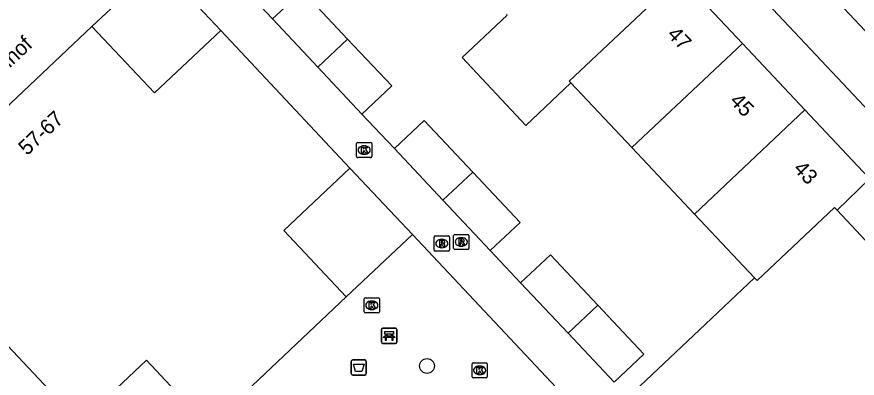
# Model space of a CAD drawing. Extents: x 162542 to 163144, y 380786 to 381511.
# Drawn here: x 162868.4 to 162923.8, y 381201.7 to 381225.5 of the extents above; entities that cross this region are included whole.
import ezdxf

# ---------------------------------------------------------------- set-up
doc = ezdxf.new("R2010")
doc.units = 0
for name, color, linetype in [('IMGEO_Afvalbak', 7, 'Continuous'), ('IMGEO_Bank', 7, 'Continuous'), ('IMGEO_Boom', 7, 'Continuous'), ('IMGEO_Kolk', 7, 'Continuous'), ('IMGEO_Openbare_ruimte_label', 7, 'Continuous'), ('IMGEO_Pand', 7, 'Continuous'), ('IMGEO_Pand_nummerreeks', 7, 'Continuous'), ('IMGEO_Rijbaan_lokaal_open', 7, 'Continuous'), ('IMGEO_Rioolput', 7, 'Continuous'), ('IMGEO_Voetpad_open', 7, 'Continuous')]:
    doc.layers.add(name, color=color, linetype=linetype)

msp = doc.modelspace()

# ---------------------------------------------------------------- linework, layer by layer
at = {"layer": 'IMGEO_Afvalbak'}
for p, q in [((162890.446, 381202.027), (162890.446, 381202.827)), ((162890.446, 381202.827), (162890.446, 381202.027)), ((162890.546, 381202.927), (162891.336, 381202.927)), ((162891.336, 381202.927), (162890.546, 381202.927)), ((162891.436, 381202.827), (162891.436, 381202.027)), ((162891.436, 381202.027), (162891.436, 381202.827)), ((162891.336, 381201.927), (162890.546, 381201.927)), ((162890.546, 381201.927), (162891.336, 381201.927))]:
    msp.add_line(p, q, dxfattribs=at)
msp.add_lwpolyline([(162890.589, 381202.641), (162891.293, 381202.641), (162891.144, 381202.171), (162890.738, 381202.171), (162890.589, 381202.641)], dxfattribs=at)
for centre, start, end in [((162890.546, 381202.827), 90, 180), ((162890.546, 381202.827), 90, 180), ((162891.336, 381202.827), 0, 90), ((162891.336, 381202.827), 360, 90), ((162890.546, 381202.027), 180, 270), ((162890.546, 381202.027), 180, 270), ((162891.336, 381202.027), 270, 0), ((162891.336, 381202.027), 270, 0)]:
    msp.add_arc(centre, 0.1, start, end, dxfattribs=at)
at = {"layer": 'IMGEO_Bank'}
for p, q in [((162892.449, 381204.089), (162892.449, 381204.93)), ((162892.449, 381204.93), (162892.449, 381204.089)), ((162892.524, 381205.014), (162893.365, 381205.014)), ((162893.365, 381205.014), (162892.524, 381205.014)), ((162893.449, 381204.939), (162893.449, 381204.098)), ((162893.449, 381204.098), (162893.449, 381204.939)), ((162893.146, 381204.412), (162892.753, 381204.412)), ((162892.758, 381204.52), (162892.758, 381204.626)), ((162892.802, 381204.626), (162892.802, 381204.52)), ((162893.09, 381204.632), (162892.808, 381204.632)), ((162892.808, 381204.514), (162893.09, 381204.514)), ((162893.096, 381204.52), (162893.096, 381204.626)), ((162893.14, 381204.626), (162893.14, 381204.52)), ((162893.374, 381204.014), (162892.533, 381204.014)), ((162892.533, 381204.014), (162893.374, 381204.014))]:
    msp.add_line(p, q, dxfattribs=at)
for points in [[(162892.752, 381204.632), (162892.666, 381204.632), (162892.666, 381204.793), (162893.229, 381204.793), (162893.229, 381204.632), (162893.146, 381204.632)], [(162892.696, 381204.412), (162892.554, 381204.412), (162892.666, 381204.514), (162892.752, 381204.514)], [(162892.746, 381204.405), (162892.746, 381204.198), (162892.703, 381204.198), (162892.703, 381204.405)], [(162893.146, 381204.514), (162893.229, 381204.514), (162893.341, 381204.412), (162893.202, 381204.412)], [(162893.196, 381204.405), (162893.196, 381204.198), (162893.152, 381204.198), (162893.152, 381204.405)]]:
    msp.add_lwpolyline(points, dxfattribs=at)
for centre, radius, start, end in [((162892.527, 381204.936), 0.0779, 92.4484, 184.2845), ((162892.527, 381204.936), 0.0779, 92.4484, 184.2845), ((162893.371, 381204.936), 0.0779, 2.4484, 94.2845), ((162893.371, 381204.936), 0.0779, 2.4484, 94.2845), ((162892.696, 381204.405), 0.00671, 2.8957, 87.1043), ((162892.753, 381204.405), 0.00671, 92.8957, 177.1043), ((162892.751, 381204.625), 0.00671, 2.8957, 87.1043), ((162892.751, 381204.521), 0.00671, 272.8957, 357.1043), ((162892.808, 381204.625), 0.00671, 92.8957, 177.1043), ((162892.808, 381204.521), 0.00671, 182.8957, 267.1043), ((162893.09, 381204.625), 0.00671, 2.8957, 87.1043), ((162893.09, 381204.521), 0.00671, 272.8957, 357.1043), ((162893.147, 381204.625), 0.00671, 92.8957, 177.1043), ((162893.147, 381204.521), 0.00671, 182.8957, 267.1043), ((162893.145, 381204.405), 0.00671, 2.8957, 87.1043), ((162893.202, 381204.405), 0.00671, 92.8957, 177.1043), ((162892.527, 381204.092), 0.0779, 182.4484, 274.2845), ((162892.527, 381204.092), 0.0779, 182.4484, 274.2845), ((162893.371, 381204.092), 0.0779, 272.4484, 4.2845), ((162893.371, 381204.092), 0.0779, 272.4484, 4.2845)]:
    msp.add_arc(centre, radius, start, end, dxfattribs=at)
at = {"layer": 'IMGEO_Boom'}
msp.add_circle((162895.449, 381202.527), 0.489, dxfattribs=at)
at = {"layer": 'IMGEO_Kolk'}
for p, q in [((162890.801, 381216.326), (162890.801, 381217.178)), ((162890.876, 381217.252), (162891.728, 381217.252)), ((162891.289, 381217.032), (162891.314, 381217.032)), ((162891.802, 381217.178), (162891.802, 381216.326)), ((162891.312, 381216.472), (162891.287, 381216.472)), ((162891.728, 381216.252), (162890.876, 381216.252)), ((162891.378, 381207.025), (162892.23, 381207.025)), ((162891.303, 381206.099), (162891.303, 381206.951)), ((162891.791, 381206.805), (162891.816, 381206.805)), ((162892.304, 381206.951), (162892.304, 381206.099)), ((162892.23, 381206.025), (162891.378, 381206.025)), ((162891.814, 381206.245), (162891.789, 381206.245)), ((162898.419, 381201.815), (162898.419, 381202.667)), ((162898.494, 381202.741), (162899.346, 381202.741)), ((162899.42, 381202.667), (162899.42, 381201.815)), ((162898.907, 381202.521), (162898.932, 381202.521)), ((162899.346, 381201.741), (162898.494, 381201.741)), ((162898.93, 381201.961), (162898.905, 381201.961))]:
    msp.add_line(p, q, dxfattribs=at)
for points in [[(162890.801, 381216.326), (162890.801, 381217.178)], [(162890.876, 381217.252), (162891.728, 381217.252)], [(162891.122, 381216.952), (162891.245, 381216.952), (162891.245, 381216.801), (162891.375, 381216.952), (162891.539, 381216.952), (162891.393, 381216.801), (162891.546, 381216.552), (162891.394, 381216.552), (162891.309, 381216.716), (162891.245, 381216.649), (162891.245, 381216.552), (162891.122, 381216.552), (162891.122, 381216.952)], [(162891.802, 381217.178), (162891.802, 381216.326)], [(162891.728, 381216.252), (162890.876, 381216.252)], [(162891.378, 381207.025), (162892.23, 381207.025)], [(162891.303, 381206.099), (162891.303, 381206.951)], [(162891.624, 381206.725), (162891.747, 381206.725), (162891.747, 381206.574), (162891.877, 381206.725), (162892.041, 381206.725), (162891.895, 381206.574), (162892.048, 381206.325), (162891.896, 381206.325), (162891.811, 381206.489), (162891.747, 381206.422), (162891.747, 381206.325), (162891.624, 381206.325), (162891.624, 381206.725)], [(162892.304, 381206.951), (162892.304, 381206.099)], [(162892.23, 381206.025), (162891.378, 381206.025)], [(162898.419, 381201.815), (162898.419, 381202.667)], [(162898.494, 381202.741), (162899.346, 381202.741)], [(162899.42, 381202.667), (162899.42, 381201.815)], [(162898.74, 381202.441), (162898.863, 381202.441), (162898.863, 381202.29), (162898.993, 381202.441), (162899.157, 381202.441), (162899.011, 381202.29), (162899.164, 381202.041), (162899.012, 381202.041), (162898.927, 381202.205), (162898.863, 381202.138), (162898.863, 381202.041), (162898.74, 381202.041), (162898.74, 381202.441)], [(162899.346, 381201.741), (162898.494, 381201.741)]]:
    msp.add_lwpolyline(points, dxfattribs=at)
for centre, start, end in [((162890.878, 381217.176), 91.552, 178.448), ((162890.878, 381217.176), 91.552, 178.448), ((162891.726, 381217.176), 1.552, 88.448), ((162891.726, 381217.176), 1.552, 88.448), ((162890.878, 381216.328), 181.552, 268.448), ((162890.878, 381216.328), 181.552, 268.448), ((162891.726, 381216.328), 271.552, 358.448), ((162891.726, 381216.328), 271.552, 358.448), ((162891.38, 381206.949), 91.552, 178.448), ((162891.38, 381206.949), 91.552, 178.448), ((162892.228, 381206.949), 1.552, 88.448), ((162892.228, 381206.949), 1.552, 88.448), ((162891.38, 381206.101), 181.552, 268.448), ((162891.38, 381206.101), 181.552, 268.448), ((162892.228, 381206.101), 271.552, 358.448), ((162892.228, 381206.101), 271.552, 358.448), ((162898.496, 381202.665), 91.552, 178.448), ((162898.496, 381202.665), 91.552, 178.448), ((162899.344, 381202.665), 1.552, 88.448), ((162899.344, 381202.665), 1.552, 88.448), ((162898.496, 381201.817), 181.552, 268.448), ((162898.496, 381201.817), 181.552, 268.448), ((162899.344, 381201.817), 271.552, 358.448), ((162899.344, 381201.817), 271.552, 358.448)]:
    msp.add_arc(centre, 0.0765, start, end, dxfattribs=at)
for centre, major_axis, ratio, start_param, end_param in [((162891.288, 381216.752), (-0.387, 0.002), 0.722429, 4.712389, 7.853982), ((162891.313, 381216.752), (-0.39, 0.002), 0.717154, 1.570796, 4.712389), ((162891.79, 381206.525), (-0.387, 0.002), 0.722429, 4.712389, 7.853982), ((162891.815, 381206.525), (-0.39, 0.002), 0.717154, 1.570796, 4.712389), ((162898.906, 381202.241), (-0.387, 0.002), 0.722429, 4.712389, 7.853982), ((162898.931, 381202.241), (-0.39, 0.002), 0.717154, 1.570796, 4.712389)]:
    msp.add_ellipse(centre, major_axis=major_axis, ratio=ratio, start_param=start_param, end_param=end_param, dxfattribs=at)
at = {"layer": 'IMGEO_Pand'}
for points in [[(162904.939, 381221.172), (162904.826, 381221.292), (162912.117, 381228.161)], [(162916.245, 381223.779), (162912.117, 381228.161)], [(162885.259, 381225.388), (162887.224, 381227.24), (162890.211, 381224.066)], [(162885.259, 381225.388), (162888.246, 381222.215)], [(162904.939, 381221.172), (162901.967, 381218.373), (162897.754, 381222.845), (162900.725, 381225.644), (162900.697, 381225.673)], [(162864.289, 381216.352), (162873.342, 381224.889)], [(162881.841, 381224.622), (162877.473, 381220.528), (162873.342, 381224.889)], [(162881.841, 381224.622), (162890.361, 381215.555)], [(162888.246, 381222.215), (162890.211, 381224.066)], [(162890.211, 381224.066), (162893.12, 381220.976), (162891.154, 381219.125)], [(162908.954, 381216.911), (162916.245, 381223.779)], [(162916.245, 381223.779), (162920.372, 381219.397)], [(162888.246, 381222.215), (162891.154, 381219.125)], [(162908.954, 381216.911), (162904.939, 381221.172)], [(162920.372, 381219.397), (162913.083, 381212.53)], [(162922.498, 381212.786), (162924.643, 381214.864), (162924.559, 381214.952), (162920.372, 381219.397)], [(162893.296, 381216.85), (162895.261, 381218.701), (162898.464, 381215.299)], [(162896.498, 381213.448), (162893.296, 381216.85)], [(162913.083, 381212.53), (162908.954, 381216.911)], [(162890.12, 381207.083), (162886.005, 381211.453), (162890.361, 381215.555)], [(162896.498, 381213.448), (162898.464, 381215.299)], [(162898.464, 381215.299), (162901.585, 381211.983), (162899.619, 381210.132)], [(162899.619, 381210.132), (162896.498, 381213.448)], [(162917.043, 381208.328), (162913.083, 381212.53)], [(162922.498, 381212.786), (162922.327, 381212.968), (162917.212, 381208.149), (162917.043, 381208.328)], [(162930.637, 381212.889), (162926.266, 381208.779), (162922.498, 381212.786)], [(162901.618, 381208.01), (162903.584, 381209.86), (162906.716, 381206.532)], [(162908.709, 381200.476), (162910.674, 381202.328), (162913.41, 381204.905), (162917.043, 381208.328)], [(162864.025, 381207.85), (162872.577, 381198.788)], [(162901.618, 381208.01), (162904.751, 381204.681)], [(162881.058, 381198.523), (162890.12, 381207.083)], [(162906.716, 381206.532), (162904.751, 381204.681)], [(162906.716, 381206.532), (162909.751, 381203.308), (162907.785, 381201.457)], [(162904.751, 381204.681), (162907.785, 381201.457)], [(162872.577, 381198.788), (162876.942, 381202.907), (162881.058, 381198.523)]]:
    msp.add_lwpolyline(points, dxfattribs=at)
at = {"layer": 'IMGEO_Rijbaan_lokaal_open'}
for points in [[(162877.727, 381228.995), (162881.841, 381224.622)], [(162883.17, 381227.607), (162884.12, 381226.598), (162885.259, 381225.388)], [(162891.154, 381219.125), (162892.372, 381217.831), (162893.296, 381216.85)], [(162890.361, 381215.555), (162894.489, 381211.184)], [(162894.489, 381211.184), (162905.326, 381199.652)], [(162899.619, 381210.132), (162900.625, 381209.064), (162901.618, 381208.01)]]:
    msp.add_lwpolyline(points, dxfattribs=at)
at = {"layer": 'IMGEO_Rioolput'}
for p, q in [((162895.924, 381210.171), (162895.924, 381211.023)), ((162895.999, 381211.097), (162896.851, 381211.097)), ((162896.412, 381210.877), (162896.437, 381210.877)), ((162896.925, 381211.023), (162896.925, 381210.171)), ((162897.204, 381210.274), (162897.204, 381211.126)), ((162897.279, 381211.2), (162898.131, 381211.2)), ((162897.692, 381210.98), (162897.717, 381210.98)), ((162898.205, 381211.126), (162898.205, 381210.274)), ((162896.435, 381210.317), (162896.41, 381210.317)), ((162897.715, 381210.42), (162897.69, 381210.42)), ((162896.851, 381210.097), (162895.999, 381210.097)), ((162898.131, 381210.2), (162897.279, 381210.2))]:
    msp.add_line(p, q, dxfattribs=at)
for points in [[(162895.924, 381210.171), (162895.924, 381211.023)], [(162895.999, 381211.097), (162896.851, 381211.097)], [(162896.925, 381211.023), (162896.925, 381210.171)], [(162897.204, 381210.274), (162897.204, 381211.126)], [(162897.279, 381211.2), (162898.131, 381211.2)], [(162897.793, 381210.898), (162897.541, 381210.9), (162897.541, 381210.5)], [(162898.205, 381211.126), (162898.205, 381210.274)], [(162896.513, 381210.795), (162896.261, 381210.797), (162896.261, 381210.397)], [(162896.261, 381210.397), (162896.385, 381210.397), (162896.385, 381210.559), (162896.396, 381210.559)], [(162896.439, 381210.716), (162896.385, 381210.716), (162896.385, 381210.635)], [(162896.385, 381210.635), (162896.437, 381210.635)], [(162896.443, 381210.53), (162896.514, 381210.397), (162896.654, 381210.397), (162896.589, 381210.523)], [(162897.541, 381210.5), (162897.665, 381210.5), (162897.665, 381210.662), (162897.676, 381210.662)], [(162897.719, 381210.819), (162897.665, 381210.819), (162897.665, 381210.738)], [(162897.665, 381210.738), (162897.717, 381210.738)], [(162897.723, 381210.633), (162897.794, 381210.5), (162897.934, 381210.5), (162897.869, 381210.626)], [(162896.851, 381210.097), (162895.999, 381210.097)], [(162898.131, 381210.2), (162897.279, 381210.2)]]:
    msp.add_lwpolyline(points, dxfattribs=at)
for centre, radius, start, end in [((162896.001, 381211.021), 0.0765, 91.552, 178.448), ((162896.001, 381211.021), 0.0765, 91.552, 178.448), ((162896.849, 381211.021), 0.0765, 1.552, 88.448), ((162896.849, 381211.021), 0.0765, 1.552, 88.448), ((162897.281, 381211.124), 0.0765, 91.552, 178.448), ((162897.281, 381211.124), 0.0765, 91.552, 178.448), ((162897.792, 381210.788), 0.109, 350.3612, 89.416), ((162898.129, 381211.124), 0.0765, 1.552, 88.448), ((162898.129, 381211.124), 0.0765, 1.552, 88.448), ((162896.395, 381210.506), 0.0533, 26.0293, 88.6989), ((162896.421, 381210.824), 0.19, 274.7715, 282.9687), ((162896.445, 381210.62), 0.0964, 77.0061, 93.1865), ((162896.459, 381210.677), 0.0378, 276.6634, 79.6772), ((162896.512, 381210.685), 0.109, 350.3612, 89.416), ((162896.51, 381210.685), 0.112, 277.5842, 350.9817), ((162896.494, 381210.47), 0.108, 29.5134, 73.7905), ((162897.675, 381210.609), 0.0533, 26.0293, 88.6989), ((162897.701, 381210.927), 0.19, 274.7715, 282.9687), ((162897.725, 381210.723), 0.0964, 77.0061, 93.1865), ((162897.739, 381210.78), 0.0378, 276.6634, 79.6772), ((162897.79, 381210.788), 0.112, 277.5842, 350.9817), ((162897.774, 381210.573), 0.108, 29.5134, 73.7905), ((162896.001, 381210.173), 0.0765, 181.552, 268.448), ((162896.001, 381210.173), 0.0765, 181.552, 268.448), ((162896.849, 381210.173), 0.0765, 271.552, 358.448), ((162896.849, 381210.173), 0.0765, 271.552, 358.448), ((162897.281, 381210.276), 0.0765, 181.552, 268.448), ((162897.281, 381210.276), 0.0765, 181.552, 268.448), ((162898.129, 381210.276), 0.0765, 271.552, 358.448), ((162898.129, 381210.276), 0.0765, 271.552, 358.448)]:
    msp.add_arc(centre, radius, start, end, dxfattribs=at)
for centre, major_axis, ratio, start_param, end_param in [((162896.411, 381210.597), (-0.387, 0.002), 0.722429, 4.712389, 7.853982), ((162896.436, 381210.597), (-0.39, 0.002), 0.717154, 1.570796, 4.712389), ((162897.691, 381210.7), (-0.387, 0.002), 0.722429, 4.712389, 7.853982), ((162897.716, 381210.7), (-0.39, 0.002), 0.717154, 1.570796, 4.712389)]:
    msp.add_ellipse(centre, major_axis=major_axis, ratio=ratio, start_param=start_param, end_param=end_param, dxfattribs=at)
at = {"layer": 'IMGEO_Voetpad_open'}
for points in [[(162897.699, 381247.866), (162926.773, 381216.999), (162930.637, 381212.889)], [(162924.695, 381224.244), (162915.191, 381234.33), (162911.139, 381238.659)], [(162873.342, 381224.889), (162877.727, 381228.995)], [(162894.489, 381211.184), (162890.12, 381207.083)]]:
    msp.add_lwpolyline(points, dxfattribs=at)

# ---------------------------------------------------------------- texts
at = {"layer": 'IMGEO_Openbare_ruimte_label'}
msp.add_text('Venkelhof', height=1, rotation=43.2986, dxfattribs=at).set_placement((162865.164, 381219.532))
at = {"layer": 'IMGEO_Pand_nummerreeks'}
for s, rotation, p in [('47', 313.2925, (162911.229, 381224.32)), ('45', 313.2901, (162915.356, 381219.938)), ('57-67', 43.3213, (162869.068, 381216.35)), ('43', 313.3092, (162919.557, 381215.48))]:
    msp.add_text(s, height=1, rotation=rotation, dxfattribs=at).set_placement(p)

doc.saveas('drawing.dxf')
